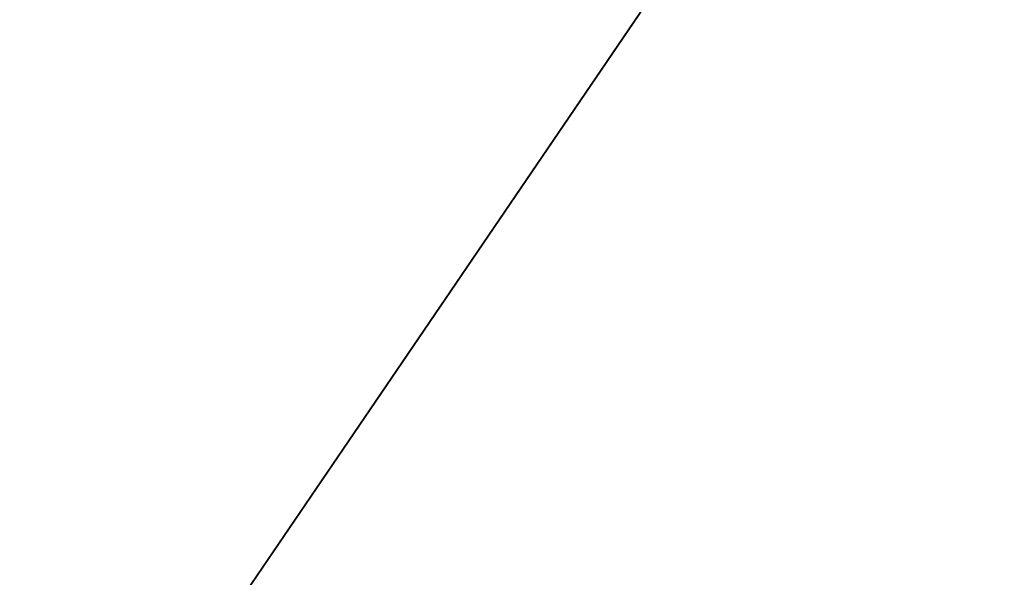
# Model space of a CAD drawing. Extents: x 0 to 80, y 0 to 80.
# Tile 304 of 656: x 8.7786 to 8.8061, y 35.3912 to 35.4067. Entities that reach past the tile are written whole.
import ezdxf

# ---------------------------------------------------------------- set-up
doc = ezdxf.new("R2010")
doc.units = 0
doc.header["$LTSCALE"] = 25.4
doc.layers.get('0').update_dxf_attribs({"color": 13, "linetype": 'CONTINUOUS'})

# ---------------------------------------------------------------- blocks, each defined once
blk = doc.blocks.new('ORBIT-I-KINKIET-20-7806-78')
at = {"color": 7}
blk.add_line((25.119671, 35.64608, 343.688782), (25.202963, 35.76836, 344.543243), dxfattribs=at)
blk.add_line((25.119671, 35.64608, 343.688782), (25.202963, 35.76836, 344.543243), dxfattribs=at)
mesh = blk.add_polyface(dxfattribs=at)
corners = [(25.482746, 35.64608, 303.722137), (24.774519, 35.76836, 304.122559), (25.482746, 35.76836, 303.722137)]
mesh.append_faces([[corners[k] for k in face] for face in [(0, 1, 2)]], dxfattribs={"color": 7})
mesh = blk.add_polyface(dxfattribs=at)
corners = [(25.482746, 35.64608, 303.722137), (24.774519, 35.64608, 304.122559), (24.774519, 35.76836, 304.122559)]
mesh.append_faces([[corners[k] for k in face] for face in [(0, 1, 2)]], dxfattribs={"color": 7})
mesh = blk.add_polyface(dxfattribs=at)
corners = [(25.119671, 35.76836, 343.688782), (25.119671, 35.64608, 343.688782), (25.202963, 35.76836, 344.543243)]
mesh.append_faces([[corners[k] for k in face] for face in [(0, 1, 2)]], dxfattribs={"color": 7})
mesh = blk.add_polyface(dxfattribs=at)
corners = [(25.202963, 35.76836, 344.543243), (25.119671, 35.64608, 343.688782), (25.202963, 35.64608, 344.543243)]
mesh.append_faces([[corners[k] for k in face] for face in [(0, 1, 2)]], dxfattribs={"color": 7})

msp = doc.modelspace()

# ---------------------------------------------------------------- block references
at = {"color": 0}
msp.add_blockref('ORBIT-I-KINKIET-20-7806-78', (-16.396614, -0.346078, -57.5), dxfattribs=at)

doc.saveas('drawing.dxf')
